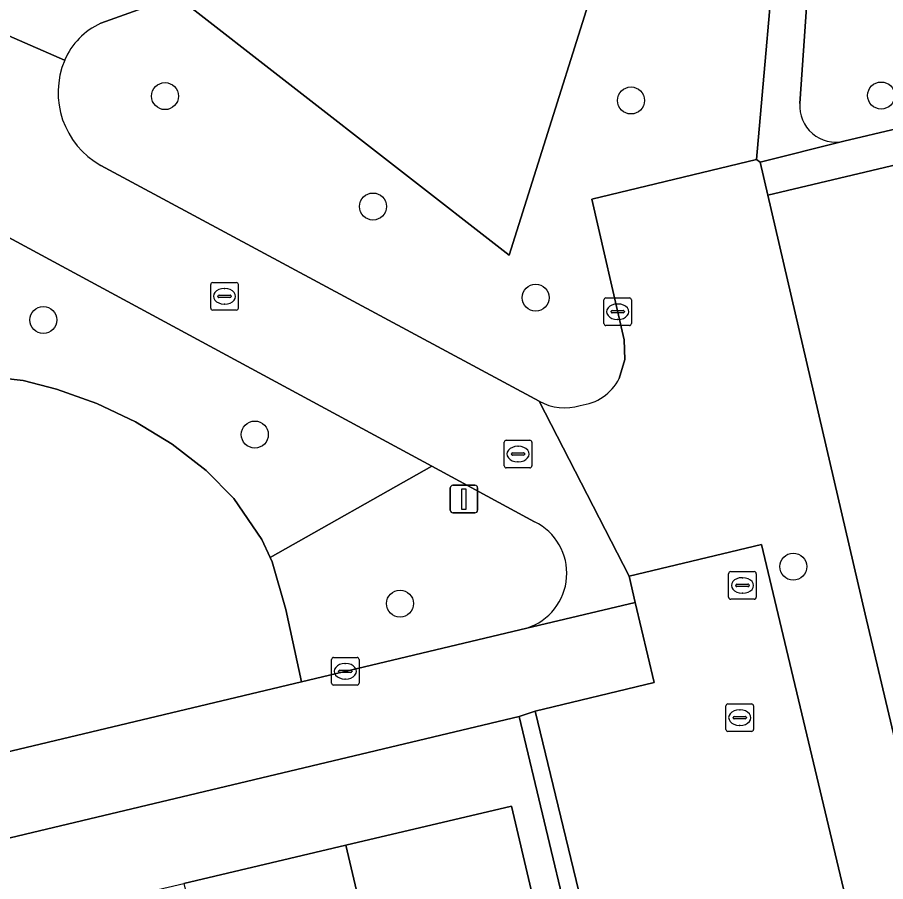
# Model space of a CAD drawing. Extents: x 158472 to 159562, y 388525 to 389606.
# Drawn here: x 159160.52 to 159191.96, y 388804.52 to 388835.83 of the extents above; entities that cross this region are included whole.
import ezdxf

# ---------------------------------------------------------------- set-up
doc = ezdxf.new("R2010")
doc.units = 0
for name, color, linetype in [('IMGEO_Boom', 7, 'Continuous'), ('IMGEO_Erf', 7, 'Continuous'), ('IMGEO_Groenvoorziening', 7, 'Continuous'), ('IMGEO_Kolk', 7, 'Continuous'), ('IMGEO_Lichtmast', 7, 'Continuous'), ('IMGEO_Pand', 7, 'Continuous'), ('IMGEO_Rijbaan_lokaal_open', 7, 'Continuous'), ('IMGEO_Rioolput', 7, 'Continuous'), ('IMGEO_Voetpad_open', 7, 'Continuous')]:
    doc.layers.add(name, color=color, linetype=linetype)

msp = doc.modelspace()

# ---------------------------------------------------------------- linework, layer by layer
at = {"layer": 'IMGEO_Boom'}
for centre in [(159165.867, 388832.977), (159182.741, 388832.818), (159191.797, 388832.999), (159173.397, 388828.978), (159179.288, 388825.676), (159161.462, 388824.869), (159169.118, 388820.718), (159188.614, 388815.935), (159174.375, 388814.596)]:
    msp.add_circle(centre, 0.489, dxfattribs=at)
at = {"layer": 'IMGEO_Erf'}
msp.add_lwpolyline([(159194.967, 388831.112), (159187.69, 388829.389), (159191.212, 388814.211), (159192.395, 388809.216)], dxfattribs=at)
msp.add_lwpolyline([(159161.456, 388792.364), (159159.204, 388791.833), (159158.812, 388793.498), (159156.715, 388793.005), (159155.823, 388796.797), (159154.677, 388801.664), (159160.668, 388803.075), (159166.544, 388804.458), (159172.419, 388805.841), (159178.409, 388807.252), (159180.453, 388798.573), (159178.128, 388798.026), (159178.49, 388796.488), (159176.247, 388795.959), (159177.598, 388790.221), (159183.211, 388791.544), (159178.694, 388810.508), (159153.262, 388804.444), (159157.725, 388785.459), (159162.8, 388786.653)], close=True, dxfattribs=at)
at = {"layer": 'IMGEO_Groenvoorziening'}
for points in [[(159190.45, 388831.344), (159202.105, 388834.103), (159197.624, 388853.226), (159196.98, 388853.073), (159194.969, 388843.25), (159189.489, 388841.954), (159188.85, 388832.711)], [(159187.433, 388841.468), (159182.441, 388840.288), (159178.325, 388827.216), (159166.412, 388836.499), (159165.229, 388836.219), (159163.537, 388835.614)], [(159182.314, 388822.75), (159182.511, 388823.438), (159182.491, 388824.153), (159181.324, 388829.244), (159187.282, 388830.68), (159188.07, 388839.598)], [(159157.922, 388822.127), (159158.521, 388822.458), (159159.239, 388822.684), (159159.988, 388822.756), (159160.736, 388822.671), (159161.939, 388822.367), (159163.401, 388821.848), (159164.8, 388821.179), (159166.122, 388820.367), (159167.352, 388819.421), (159168.362, 388818.406), (159169.368, 388816.919), (159169.675, 388816.263), (159175.525, 388819.573), (159151.116, 388832.771)], [(159163.538, 388830.468), (159179.416, 388821.923)], [(159167.352, 388819.421), (159166.122, 388820.367), (159164.8, 388821.179), (159163.401, 388821.848), (159161.939, 388822.367), (159160.736, 388822.671), (159159.988, 388822.756), (159159.239, 388822.684), (159158.521, 388822.458), (159157.922, 388822.127)], [(159179.25, 388817.559), (159175.525, 388819.573), (159169.675, 388816.263), (159169.749, 388816.104), (159170.247, 388814.378), (159170.803, 388811.761), (159178.968, 388813.709)], [(159153.99, 388807.751), (159170.803, 388811.761), (159170.247, 388814.378), (159169.749, 388816.104), (159169.675, 388816.263), (159169.368, 388816.919), (159168.362, 388818.406), (159167.352, 388819.421)]]:
    msp.add_lwpolyline(points, dxfattribs=at)
msp.add_lwpolyline([(159166.412, 388836.499), (159178.325, 388827.216), (159182.441, 388840.288)], close=True, dxfattribs=at)
for centre, radius, start, end in [((159164.628, 388833.245), 2.608, 114.7356, 156.6962), ((159165.019, 388833.103), 3.023, 157.1583, 240.6656), ((159190.157, 388832.621), 1.31, 176.0676, 282.9129), ((159180.698, 388823.58), 1.817, 276.3303, 332.824), ((159180.333, 388823.598), 1.909, 241.2991, 287.2185), ((159178.334, 388815.691), 2.081, 287.7472, 63.8743)]:
    msp.add_arc(centre, radius, start, end, dxfattribs=at)
at = {"layer": 'IMGEO_Kolk'}
for p, q in [((159167.52, 388825.299), (159167.52, 388826.151)), ((159167.595, 388826.225), (159168.447, 388826.225)), ((159168.521, 388826.151), (159168.521, 388825.299)), ((159167.822, 388825.768), (159168.22, 388825.768)), ((159168.008, 388826.005), (159168.033, 388826.005)), ((159167.779, 388825.719), (159167.779, 388825.731)), ((159168.217, 388825.682), (159167.819, 388825.682)), ((159168.031, 388825.445), (159168.006, 388825.445)), ((159168.263, 388825.731), (159168.263, 388825.719)), ((159181.756, 388824.741), (159181.756, 388825.593)), ((159181.831, 388825.667), (159182.683, 388825.667)), ((159182.244, 388825.447), (159182.269, 388825.447)), ((159182.757, 388825.593), (159182.757, 388824.741)), ((159168.447, 388825.225), (159167.595, 388825.225)), ((159182.015, 388825.161), (159182.015, 388825.173)), ((159182.453, 388825.124), (159182.055, 388825.124)), ((159182.058, 388825.21), (159182.456, 388825.21)), ((159182.499, 388825.173), (159182.499, 388825.161)), ((159182.267, 388824.887), (159182.242, 388824.887)), ((159182.683, 388824.667), (159181.831, 388824.667)), ((159178.148, 388819.586), (159178.148, 388820.438)), ((159178.223, 388820.512), (159179.075, 388820.512)), ((159179.149, 388820.438), (159179.149, 388819.586)), ((159178.636, 388820.292), (159178.661, 388820.292)), ((159178.407, 388820.006), (159178.407, 388820.018)), ((159178.845, 388819.969), (159178.447, 388819.969)), ((159178.45, 388820.055), (159178.848, 388820.055)), ((159178.891, 388820.018), (159178.891, 388820.006)), ((159179.075, 388819.512), (159178.223, 388819.512)), ((159178.659, 388819.732), (159178.634, 388819.732)), ((159171.894, 388811.717), (159171.894, 388812.569)), ((159171.969, 388812.643), (159172.821, 388812.643)), ((159172.895, 388812.569), (159172.895, 388811.717)), ((159172.382, 388812.423), (159172.407, 388812.423)), ((159172.153, 388812.137), (159172.153, 388812.149)), ((159172.591, 388812.1), (159172.193, 388812.1)), ((159172.196, 388812.186), (159172.594, 388812.186)), ((159172.637, 388812.149), (159172.637, 388812.137)), ((159172.821, 388811.643), (159171.969, 388811.643)), ((159172.405, 388811.863), (159172.38, 388811.863)), ((159186.25, 388810.964), (159187.102, 388810.964)), ((159186.175, 388810.038), (159186.175, 388810.89)), ((159186.663, 388810.744), (159186.688, 388810.744)), ((159187.176, 388810.89), (159187.176, 388810.038)), ((159186.434, 388810.458), (159186.434, 388810.47)), ((159186.872, 388810.421), (159186.474, 388810.421)), ((159186.477, 388810.507), (159186.875, 388810.507)), ((159186.918, 388810.47), (159186.918, 388810.458)), ((159186.686, 388810.184), (159186.661, 388810.184)), ((159187.102, 388809.964), (159186.25, 388809.964))]:
    msp.add_line(p, q, dxfattribs=at)
for points in [[(159167.52, 388825.299), (159167.52, 388826.151)], [(159167.595, 388826.225), (159168.447, 388826.225)], [(159168.521, 388826.151), (159168.521, 388825.299)], [(159181.756, 388824.741), (159181.756, 388825.593)], [(159181.831, 388825.667), (159182.683, 388825.667)], [(159182.757, 388825.593), (159182.757, 388824.741)], [(159168.447, 388825.225), (159167.595, 388825.225)], [(159182.683, 388824.667), (159181.831, 388824.667)], [(159178.148, 388819.586), (159178.148, 388820.438)], [(159178.223, 388820.512), (159179.075, 388820.512)], [(159179.149, 388820.438), (159179.149, 388819.586)], [(159179.075, 388819.512), (159178.223, 388819.512)], [(159171.894, 388811.717), (159171.894, 388812.569)], [(159171.969, 388812.643), (159172.821, 388812.643)], [(159172.895, 388812.569), (159172.895, 388811.717)], [(159172.821, 388811.643), (159171.969, 388811.643)], [(159186.25, 388810.964), (159187.102, 388810.964)], [(159186.175, 388810.038), (159186.175, 388810.89)], [(159187.176, 388810.89), (159187.176, 388810.038)], [(159187.102, 388809.964), (159186.25, 388809.964)]]:
    msp.add_lwpolyline(points, dxfattribs=at)
for centre, radius, start, end in [((159167.597, 388826.149), 0.0765, 91.552, 178.448), ((159167.597, 388826.149), 0.0765, 91.552, 178.448), ((159168.445, 388826.149), 0.0765, 1.552, 88.448), ((159168.445, 388826.149), 0.0765, 1.552, 88.448), ((159167.819, 388825.728), 0.0403, 85.8775, 175.7526), ((159168.224, 388825.73), 0.0386, 1.7309, 96.639), ((159167.816, 388825.718), 0.0366, 178.938, 274.7102), ((159168.22, 388825.725), 0.043, 264.8664, 352.4533), ((159181.833, 388825.591), 0.0765, 91.552, 178.448), ((159181.833, 388825.591), 0.0765, 91.552, 178.448), ((159182.681, 388825.591), 0.0765, 1.552, 88.448), ((159182.681, 388825.591), 0.0765, 1.552, 88.448), ((159167.597, 388825.301), 0.0765, 181.552, 268.448), ((159167.597, 388825.301), 0.0765, 181.552, 268.448), ((159168.445, 388825.301), 0.0765, 271.552, 358.448), ((159168.445, 388825.301), 0.0765, 271.552, 358.448), ((159182.055, 388825.17), 0.0403, 85.8775, 175.7526), ((159182.052, 388825.16), 0.0366, 178.938, 274.7102), ((159182.456, 388825.167), 0.043, 264.8664, 352.4533), ((159182.46, 388825.172), 0.0386, 1.7309, 96.639), ((159181.833, 388824.743), 0.0765, 181.552, 268.448), ((159181.833, 388824.743), 0.0765, 181.552, 268.448), ((159182.681, 388824.743), 0.0765, 271.552, 358.448), ((159182.681, 388824.743), 0.0765, 271.552, 358.448), ((159178.225, 388820.436), 0.0765, 91.552, 178.448), ((159178.225, 388820.436), 0.0765, 91.552, 178.448), ((159179.073, 388820.436), 0.0765, 1.552, 88.448), ((159179.073, 388820.436), 0.0765, 1.552, 88.448), ((159178.447, 388820.015), 0.0403, 85.8775, 175.7526), ((159178.444, 388820.005), 0.0366, 178.938, 274.7102), ((159178.848, 388820.012), 0.043, 264.8664, 352.4533), ((159178.852, 388820.017), 0.0386, 1.7309, 96.639), ((159178.225, 388819.588), 0.0765, 181.552, 268.448), ((159178.225, 388819.588), 0.0765, 181.552, 268.448), ((159179.073, 388819.588), 0.0765, 271.552, 358.448), ((159179.073, 388819.588), 0.0765, 271.552, 358.448), ((159171.971, 388812.567), 0.0765, 91.552, 178.448), ((159171.971, 388812.567), 0.0765, 91.552, 178.448), ((159172.819, 388812.567), 0.0765, 1.552, 88.448), ((159172.819, 388812.567), 0.0765, 1.552, 88.448), ((159172.193, 388812.146), 0.0403, 85.8775, 175.7526), ((159172.19, 388812.136), 0.0366, 178.938, 274.7102), ((159172.594, 388812.143), 0.043, 264.8664, 352.4533), ((159172.598, 388812.148), 0.0386, 1.7309, 96.639), ((159171.971, 388811.719), 0.0765, 181.552, 268.448), ((159171.971, 388811.719), 0.0765, 181.552, 268.448), ((159172.819, 388811.719), 0.0765, 271.552, 358.448), ((159172.819, 388811.719), 0.0765, 271.552, 358.448), ((159186.252, 388810.888), 0.0765, 91.552, 178.448), ((159186.252, 388810.888), 0.0765, 91.552, 178.448), ((159187.1, 388810.888), 0.0765, 1.552, 88.448), ((159187.1, 388810.888), 0.0765, 1.552, 88.448), ((159186.474, 388810.467), 0.0403, 85.8775, 175.7526), ((159186.471, 388810.457), 0.0366, 178.938, 274.7102), ((159186.875, 388810.464), 0.043, 264.8664, 352.4533), ((159186.879, 388810.469), 0.0386, 1.7309, 96.639), ((159186.252, 388810.04), 0.0765, 181.552, 268.448), ((159186.252, 388810.04), 0.0765, 181.552, 268.448), ((159187.1, 388810.04), 0.0765, 271.552, 358.448), ((159187.1, 388810.04), 0.0765, 271.552, 358.448)]:
    msp.add_arc(centre, radius, start, end, dxfattribs=at)
for centre, major_axis, ratio, start_param, end_param in [((159168.007, 388825.725), (-0.387, 0.002), 0.722429, 4.712389, 7.853982), ((159168.032, 388825.725), (-0.39, 0.002), 0.717154, 1.570796, 4.712389), ((159182.243, 388825.167), (-0.387, 0.002), 0.722429, 4.712389, 7.853982), ((159182.268, 388825.167), (-0.39, 0.002), 0.717154, 1.570796, 4.712389), ((159178.635, 388820.012), (-0.387, 0.002), 0.722429, 4.712389, 7.853982), ((159178.66, 388820.012), (-0.39, 0.002), 0.717154, 1.570796, 4.712389), ((159172.381, 388812.143), (-0.387, 0.002), 0.722429, 4.712389, 7.853982), ((159172.406, 388812.143), (-0.39, 0.002), 0.717154, 1.570796, 4.712389), ((159186.662, 388810.464), (-0.387, 0.002), 0.722429, 4.712389, 7.853982), ((159186.687, 388810.464), (-0.39, 0.002), 0.717154, 1.570796, 4.712389)]:
    msp.add_ellipse(centre, major_axis=major_axis, ratio=ratio, start_param=start_param, end_param=end_param, dxfattribs=at)
at = {"layer": 'IMGEO_Lichtmast'}
for p, q in [((159176.293, 388818.883), (159177.083, 388818.883)), ((159177.083, 388818.883), (159176.293, 388818.883)), ((159176.193, 388817.983), (159176.193, 388818.783)), ((159176.193, 388818.783), (159176.193, 388817.983)), ((159177.183, 388818.783), (159177.183, 388817.983)), ((159177.183, 388817.983), (159177.183, 388818.783)), ((159177.083, 388817.883), (159176.293, 388817.883)), ((159176.293, 388817.883), (159177.083, 388817.883))]:
    msp.add_line(p, q, dxfattribs=at)
msp.add_lwpolyline([(159176.613, 388818.758), (159176.763, 388818.758), (159176.763, 388818.008), (159176.613, 388818.008), (159176.613, 388818.758)], dxfattribs=at)
for centre, start, end in [((159176.293, 388818.783), 90, 180), ((159176.293, 388818.783), 90, 180), ((159177.083, 388818.783), 0, 90), ((159177.083, 388818.783), 360, 90), ((159176.293, 388817.983), 180, 270), ((159176.293, 388817.983), 180, 270), ((159177.083, 388817.983), 270, 0), ((159177.083, 388817.983), 270, 0)]:
    msp.add_arc(centre, 0.1, start, end, dxfattribs=at)
at = {"layer": 'IMGEO_Pand'}
for points in [[(159172.419, 388805.841), (159176.173, 388789.885), (159177.598, 388790.221), (159176.247, 388795.959), (159178.49, 388796.488), (159178.128, 388798.026), (159180.453, 388798.573), (159178.409, 388807.252)], [(159168.574, 388795.827), (159170.625, 388796.31), (159171.01, 388794.672), (159173.3, 388795.211), (159174.639, 388789.524), (159176.173, 388789.885), (159172.419, 388805.841), (159166.544, 388804.458)]]:
    msp.add_lwpolyline(points, close=True, dxfattribs=at)
at = {"layer": 'IMGEO_Rijbaan_lokaal_open'}
msp.add_lwpolyline([(159194.979, 388785.153), (159187.459, 388816.74), (159182.667, 388815.587), (159182.892, 388814.633), (159183.575, 388811.733), (159179.272, 388810.703), (159183.891, 388791.598), (159189.101, 388792.923), (159191.737, 388781.721), (159199.373, 388750), (159202.429, 388737.3), (159208.09, 388738.657), (159206.858, 388743.754), (159206.851, 388743.782), (159206.526, 388745.127), (159204.758, 388744.699), (159198.443, 388771.042)], close=True, dxfattribs=at)
at = {"layer": 'IMGEO_Rioolput'}
for p, q in [((159186.274, 388814.826), (159186.274, 388815.678)), ((159186.349, 388815.752), (159187.201, 388815.752)), ((159187.275, 388815.678), (159187.275, 388814.826)), ((159186.762, 388815.532), (159186.787, 388815.532)), ((159186.533, 388815.246), (159186.533, 388815.258)), ((159186.971, 388815.209), (159186.573, 388815.209)), ((159186.576, 388815.295), (159186.974, 388815.295)), ((159187.017, 388815.258), (159187.017, 388815.246)), ((159187.201, 388814.752), (159186.349, 388814.752)), ((159186.785, 388814.972), (159186.76, 388814.972))]:
    msp.add_line(p, q, dxfattribs=at)
for points in [[(159186.274, 388814.826), (159186.274, 388815.678)], [(159186.349, 388815.752), (159187.201, 388815.752)], [(159187.275, 388815.678), (159187.275, 388814.826)], [(159187.201, 388814.752), (159186.349, 388814.752)]]:
    msp.add_lwpolyline(points, dxfattribs=at)
for centre, radius, start, end in [((159186.351, 388815.676), 0.0765, 91.552, 178.448), ((159186.351, 388815.676), 0.0765, 91.552, 178.448), ((159187.199, 388815.676), 0.0765, 1.552, 88.448), ((159187.199, 388815.676), 0.0765, 1.552, 88.448), ((159186.573, 388815.255), 0.0403, 85.8775, 175.7526), ((159186.57, 388815.245), 0.0366, 178.938, 274.7102), ((159186.974, 388815.252), 0.043, 264.8664, 352.4533), ((159186.978, 388815.257), 0.0386, 1.7309, 96.639), ((159186.351, 388814.828), 0.0765, 181.552, 268.448), ((159186.351, 388814.828), 0.0765, 181.552, 268.448), ((159187.199, 388814.828), 0.0765, 271.552, 358.448), ((159187.199, 388814.828), 0.0765, 271.552, 358.448)]:
    msp.add_arc(centre, radius, start, end, dxfattribs=at)
for centre, major_axis, ratio, start_param, end_param in [((159186.761, 388815.252), (-0.387, 0.002), 0.722429, 4.712389, 7.853982), ((159186.786, 388815.252), (-0.39, 0.002), 0.717154, 1.570796, 4.712389)]:
    msp.add_ellipse(centre, major_axis=major_axis, ratio=ratio, start_param=start_param, end_param=end_param, dxfattribs=at)
at = {"layer": 'IMGEO_Voetpad_open'}
for points in [[(159117.603, 388880.955), (159115.347, 388883.49), (159111.156, 388888.198), (159110.228, 388887.513), (159120.719, 388875.66), (159119.366, 388874.455), (159133.192, 388858.982), (159150.894, 388839.243), (159162.233, 388834.277)], [(159163.537, 388835.614), (159165.229, 388836.219), (159166.412, 388836.499), (159182.441, 388840.288), (159187.433, 388841.468), (159189.489, 388841.954), (159194.969, 388843.25), (159196.98, 388853.073), (159197.624, 388853.226), (159198.829, 388853.512), (159243.288, 388864.061), (159243.653, 388862.478), (159244.254, 388862.616), (159249.126, 388863.743), (159250.613, 388864.087), (159253.668, 388870.909), (159252.767, 388875.619), (159252.572, 388874.841), (159250.545, 388870.1)], [(159188.85, 388832.711), (159189.489, 388841.954), (159187.433, 388841.468)], [(159188.07, 388839.598), (159187.282, 388830.68), (159187.413, 388830.581), (159190.45, 388831.344)], [(159162.233, 388834.277), (159150.894, 388839.243), (159147.838, 388836.491), (159145.569, 388834.47), (159146.543, 388833.376), (159126.969, 388815.855), (159124.297, 388813.463), (159128.275, 388802.808), (159129.552, 388803.274), (159125.976, 388812.78), (159125.785, 388813.287), (159127.123, 388814.469), (159147.354, 388832.34)], [(159202.105, 388834.103), (159190.45, 388831.344), (159187.413, 388830.581), (159187.69, 388829.389), (159194.967, 388831.112)], [(159151.116, 388832.771), (159175.525, 388819.573), (159179.25, 388817.559)], [(159178.968, 388813.709), (159182.892, 388814.633), (159182.667, 388815.587), (159179.416, 388821.923), (159163.538, 388830.468)], [(159196.763, 388790.806), (159195.175, 388797.521), (159193.992, 388802.518), (159192.395, 388809.216), (159191.212, 388814.211), (159187.69, 388829.389), (159187.413, 388830.581), (159187.282, 388830.68), (159181.324, 388829.244), (159182.491, 388824.153), (159182.511, 388823.438), (159182.314, 388822.75)], [(159179.416, 388821.923), (159182.667, 388815.587), (159187.459, 388816.74), (159194.979, 388785.153), (159198.443, 388771.042), (159200.182, 388771.372), (159205.349, 388750), (159206.526, 388745.127), (159206.851, 388743.782), (159207.919, 388744.04), (159206.518, 388750), (159205.092, 388756.062), (159204.199, 388759.858), (159202.326, 388767.824), (159201.564, 388771.063), (159200.906, 388773.861), (159201.87, 388773.953), (159200.997, 388777.627), (159200.158, 388781.154), (159199.232, 388780.921), (159198.849, 388782.376), (159197.936, 388785.85), (159196.763, 388790.806)], [(159151.978, 388804.138), (159153.262, 388804.444), (159178.694, 388810.508), (159179.272, 388810.703), (159183.575, 388811.733), (159182.892, 388814.633), (159178.968, 388813.709), (159170.803, 388811.761), (159153.99, 388807.751)]]:
    msp.add_lwpolyline(points, dxfattribs=at)
msp.add_lwpolyline([(159191.737, 388781.721), (159189.101, 388792.923), (159183.891, 388791.598), (159179.272, 388810.703), (159178.694, 388810.508), (159183.211, 388791.544), (159183.559, 388790.082), (159186.494, 388790.744), (159194.559, 388757.146), (159194.937, 388755.57), (159195.92, 388755.795), (159197.279, 388750), (159200.342, 388736.932), (159202.429, 388737.3), (159199.373, 388750)], close=True, dxfattribs=at)
for centre, radius, start, end in [((159164.628, 388833.245), 2.608, 114.7356, 156.6962), ((159165.019, 388833.103), 3.023, 157.1583, 240.6656), ((159190.157, 388832.621), 1.31, 176.0676, 282.9129), ((159180.698, 388823.58), 1.817, 276.3303, 332.824), ((159180.333, 388823.598), 1.909, 241.2991, 287.2185), ((159178.334, 388815.691), 2.081, 287.7472, 63.8743)]:
    msp.add_arc(centre, radius, start, end, dxfattribs=at)

doc.saveas('drawing.dxf')
